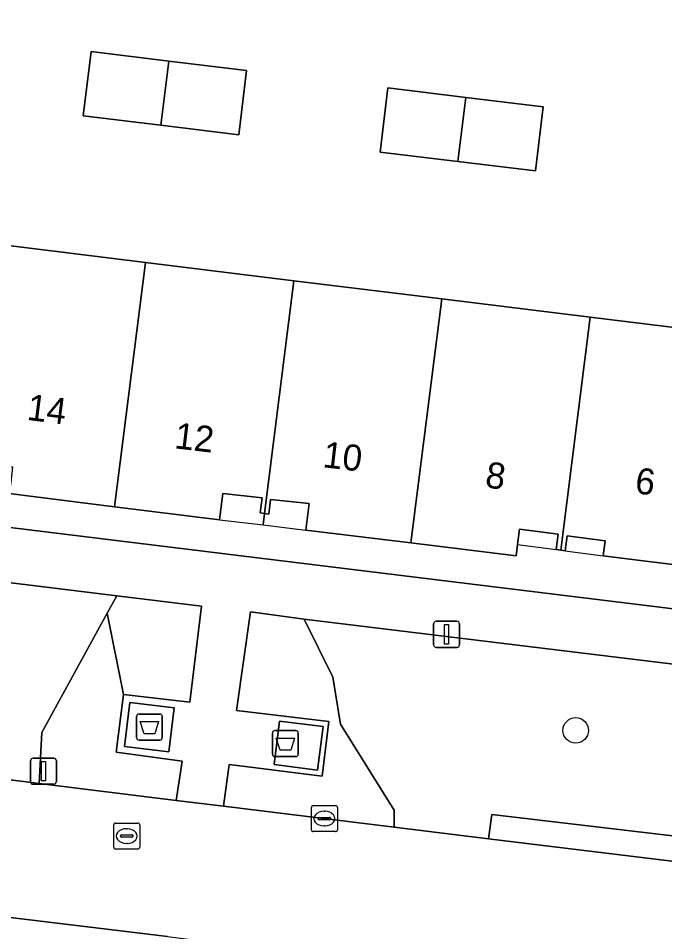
# Model space of a CAD drawing. Extents: x 161692 to 162379, y 380760 to 381678.
# Drawn here: x 162205.86 to 162230.63, y 381445.4 to 381480.42 of the extents above; entities that cross this region are included whole.
import ezdxf

# ---------------------------------------------------------------- set-up
doc = ezdxf.new("R2010")
doc.units = 0
for name, color, linetype in [('IMGEO_Afval_apart_plaats', 7, 'Continuous'), ('IMGEO_Boom', 7, 'Continuous'), ('IMGEO_Erf', 7, 'Continuous'), ('IMGEO_Groenvoorziening', 7, 'Continuous'), ('IMGEO_Haag', 7, 'Continuous'), ('IMGEO_Kolk', 7, 'Continuous'), ('IMGEO_Lichtmast', 7, 'Continuous'), ('IMGEO_Pand', 7, 'Continuous'), ('IMGEO_Pand_nummerreeks', 7, 'Continuous'), ('IMGEO_Pand_overbouw', 7, 'Continuous'), ('IMGEO_Parkeervlak_open', 7, 'Continuous'), ('IMGEO_Rijbaan_lokaal_open', 7, 'Continuous'), ('IMGEO_Rioolput', 7, 'Continuous'), ('IMGEO_Voetpad_gesloten', 7, 'Continuous'), ('IMGEO_Voetpad_open', 7, 'Continuous')]:
    doc.layers.add(name, color=color, linetype=linetype)

msp = doc.modelspace()

# ---------------------------------------------------------------- linework, layer by layer
at = {"layer": 'IMGEO_Afval_apart_plaats'}
for p, q in [((162210.386, 381452.843), (162210.386, 381453.643)), ((162210.386, 381453.643), (162210.386, 381452.843)), ((162210.486, 381453.743), (162211.276, 381453.743)), ((162211.276, 381453.743), (162210.486, 381453.743)), ((162211.376, 381453.643), (162211.376, 381452.843)), ((162211.376, 381452.843), (162211.376, 381453.643)), ((162215.696, 381453.111), (162216.486, 381453.111)), ((162216.486, 381453.111), (162215.696, 381453.111)), ((162215.596, 381452.211), (162215.596, 381453.011)), ((162215.596, 381453.011), (162215.596, 381452.211)), ((162216.586, 381453.011), (162216.586, 381452.211)), ((162216.586, 381452.211), (162216.586, 381453.011)), ((162211.276, 381452.743), (162210.486, 381452.743)), ((162210.486, 381452.743), (162211.276, 381452.743)), ((162216.486, 381452.111), (162215.696, 381452.111)), ((162215.696, 381452.111), (162216.486, 381452.111))]:
    msp.add_line(p, q, dxfattribs=at)
for points in [[(162210.529, 381453.457), (162211.233, 381453.457), (162211.084, 381452.987), (162210.678, 381452.987), (162210.529, 381453.457)], [(162215.739, 381452.825), (162216.443, 381452.825), (162216.294, 381452.355), (162215.888, 381452.355), (162215.739, 381452.825)]]:
    msp.add_lwpolyline(points, dxfattribs=at)
for centre, start, end in [((162210.486, 381453.643), 90, 180), ((162210.486, 381453.643), 90, 180), ((162211.276, 381453.643), 0, 90), ((162211.276, 381453.643), 360, 90), ((162215.696, 381453.011), 90, 180), ((162215.696, 381453.011), 90, 180), ((162216.486, 381453.011), 0, 90), ((162216.486, 381453.011), 360, 90), ((162210.486, 381452.843), 180, 270), ((162210.486, 381452.843), 180, 270), ((162211.276, 381452.843), 270, 0), ((162211.276, 381452.843), 270, 0), ((162215.696, 381452.211), 180, 270), ((162215.696, 381452.211), 180, 270), ((162216.486, 381452.211), 270, 0), ((162216.486, 381452.211), 270, 0)]:
    msp.add_arc(centre, 0.1, start, end, dxfattribs=at)
at = {"layer": 'IMGEO_Boom'}
msp.add_circle((162227.217, 381453.116), 0.489, dxfattribs=at)
at = {"layer": 'IMGEO_Erf'}
for points in [[(162258.857, 381504.761), (162259.168, 381507.762), (162159.019, 381519.9), (162158.982, 381519.974), (162147.825, 381521.413), (162147.501, 381521.45), (162142.857, 381483.773), (162141.011, 381468.8), (162141.688, 381468.725), (162252.73, 381455.108), (162255.72, 381479.239), (162256.283, 381483.581)], [(162214.606, 381478.413), (162214.303, 381475.951), (162211.323, 381476.317), (162208.342, 381476.683), (162208.644, 381479.145), (162211.624, 381478.779)], [(162225.963, 381477.019), (162225.672, 381474.564), (162222.699, 381474.927), (162219.726, 381475.289), (162220.018, 381477.749), (162223, 381477.383)]]:
    msp.add_lwpolyline(points, close=True, dxfattribs=at)
for points in [[(162205.043, 381471.753), (162210.728, 381471.054), (162216.421, 381470.354), (162222.088, 381469.658), (162227.773, 381468.959), (162233.596, 381468.245)], [(162232.27, 381459.311), (162228.274, 381459.803), (162228.346, 381460.389), (162226.884, 381460.572), (162226.815, 381460), (162226.642, 381460.024), (162226.469, 381460.048), (162226.542, 381460.634), (162225.059, 381460.83), (162224.987, 381460.249), (162224.933, 381459.807), (162220.904, 381460.303), (162216.875, 381460.798), (162217.001, 381461.821), (162215.52, 381461.975), (162215.452, 381461.407), (162215.292, 381461.432), (162215.131, 381461.458), (162215.197, 381462.034), (162213.699, 381462.203), (162213.573, 381461.191), (162209.544, 381461.694), (162205.513, 381462.198)]]:
    msp.add_lwpolyline(points, dxfattribs=at)
at = {"layer": 'IMGEO_Groenvoorziening'}
for points in [[(162209.266, 381457.613), (162209.629, 381458.274), (162181.269, 381461.769), (162181.873, 381459.853), (162181.968, 381459.551), (162184.438, 381454.814), (162203.962, 381452.589), (162203.824, 381451.432), (162206.662, 381451.081), (162206.755, 381453.039)], [(162212.878, 381457.874), (162209.629, 381458.274), (162209.266, 381457.613), (162209.883, 381454.489), (162212.424, 381454.199)], [(162209.883, 381454.489), (162209.266, 381457.613), (162206.755, 381453.039), (162206.662, 381451.081), (162211.909, 381450.432), (162212.139, 381451.942), (162209.609, 381452.286)], [(162216.805, 381457.375), (162214.755, 381457.662), (162214.22, 381453.883), (162217.758, 381453.454), (162217.506, 381451.361), (162213.933, 381451.807), (162213.717, 381450.208), (162220.259, 381449.408), (162220.256, 381450.06), (162218.204, 381453.352), (162217.915, 381455.163)], [(162241.771, 381451.574), (162245.242, 381451.12), (162244.789, 381447.432), (162247.524, 381447.158), (162250.253, 381453.304), (162216.805, 381457.375), (162217.915, 381455.163), (162218.204, 381453.352), (162220.256, 381450.06), (162220.259, 381449.408), (162223.875, 381448.965), (162223.999, 381449.886), (162241.303, 381447.842)], [(162241.303, 381447.842), (162223.999, 381449.886), (162223.875, 381448.965), (162241.178, 381446.849)]]:
    msp.add_lwpolyline(points, close=True, dxfattribs=at)
at = {"layer": 'IMGEO_Haag'}
for points in [[(162212.878, 381457.874), (162209.629, 381458.274), (162209.266, 381457.613), (162206.755, 381453.039), (162206.662, 381451.081), (162211.909, 381450.432), (162212.139, 381451.942), (162209.609, 381452.286), (162209.883, 381454.489), (162212.424, 381454.199)], [(162217.758, 381453.454), (162217.506, 381451.361), (162213.933, 381451.807), (162213.717, 381450.208), (162220.259, 381449.408), (162220.256, 381450.06), (162218.204, 381453.352), (162217.915, 381455.163), (162216.805, 381457.375), (162214.755, 381457.662), (162214.22, 381453.883)], [(162223.999, 381449.886), (162223.875, 381448.965), (162241.178, 381446.849), (162241.303, 381447.842)]]:
    msp.add_lwpolyline(points, close=True, dxfattribs=at)
at = {"layer": 'IMGEO_Kolk'}
for p, q in [((162217.087, 381449.309), (162217.087, 381450.161)), ((162217.162, 381450.235), (162218.014, 381450.235)), ((162217.575, 381450.015), (162217.6, 381450.015)), ((162218.088, 381450.161), (162218.088, 381449.309)), ((162217.346, 381449.729), (162217.346, 381449.741)), ((162217.784, 381449.692), (162217.386, 381449.692)), ((162217.389, 381449.778), (162217.787, 381449.778)), ((162217.83, 381449.741), (162217.83, 381449.729)), ((162217.598, 381449.455), (162217.573, 381449.455)), ((162218.014, 381449.235), (162217.162, 381449.235))]:
    msp.add_line(p, q, dxfattribs=at)
for points in [[(162217.087, 381449.309), (162217.087, 381450.161)], [(162217.162, 381450.235), (162218.014, 381450.235)], [(162218.088, 381450.161), (162218.088, 381449.309)], [(162218.014, 381449.235), (162217.162, 381449.235)]]:
    msp.add_lwpolyline(points, dxfattribs=at)
for centre, radius, start, end in [((162217.164, 381450.159), 0.0765, 91.552, 178.448), ((162217.164, 381450.159), 0.0765, 91.552, 178.448), ((162218.012, 381450.159), 0.0765, 1.552, 88.448), ((162218.012, 381450.159), 0.0765, 1.552, 88.448), ((162217.386, 381449.738), 0.0403, 85.8775, 175.7526), ((162217.383, 381449.728), 0.0366, 178.938, 274.7102), ((162217.787, 381449.735), 0.043, 264.8664, 352.4533), ((162217.791, 381449.74), 0.0386, 1.7309, 96.639), ((162217.164, 381449.311), 0.0765, 181.552, 268.448), ((162217.164, 381449.311), 0.0765, 181.552, 268.448), ((162218.012, 381449.311), 0.0765, 271.552, 358.448), ((162218.012, 381449.311), 0.0765, 271.552, 358.448)]:
    msp.add_arc(centre, radius, start, end, dxfattribs=at)
for centre, major_axis, ratio, start_param, end_param in [((162217.574, 381449.735), (-0.387, 0.002), 0.722429, 4.712389, 7.853982), ((162217.599, 381449.735), (-0.39, 0.002), 0.717154, 1.570796, 4.712389)]:
    msp.add_ellipse(centre, major_axis=major_axis, ratio=ratio, start_param=start_param, end_param=end_param, dxfattribs=at)
at = {"layer": 'IMGEO_Lichtmast'}
for p, q in [((162221.771, 381456.401), (162221.771, 381457.201)), ((162221.771, 381457.201), (162221.771, 381456.401)), ((162221.871, 381457.301), (162222.661, 381457.301)), ((162222.661, 381457.301), (162221.871, 381457.301)), ((162222.761, 381457.201), (162222.761, 381456.401)), ((162222.761, 381456.401), (162222.761, 381457.201)), ((162222.661, 381456.301), (162221.871, 381456.301)), ((162221.871, 381456.301), (162222.661, 381456.301)), ((162206.325, 381451.152), (162206.325, 381451.952)), ((162206.325, 381451.952), (162206.325, 381451.152)), ((162206.425, 381452.052), (162207.215, 381452.052)), ((162207.215, 381452.052), (162206.425, 381452.052)), ((162207.315, 381451.952), (162207.315, 381451.152)), ((162207.315, 381451.152), (162207.315, 381451.952)), ((162207.215, 381451.052), (162206.425, 381451.052)), ((162206.425, 381451.052), (162207.215, 381451.052))]:
    msp.add_line(p, q, dxfattribs=at)
for points in [[(162222.191, 381457.176), (162222.341, 381457.176), (162222.341, 381456.426), (162222.191, 381456.426), (162222.191, 381457.176)], [(162206.745, 381451.927), (162206.895, 381451.927), (162206.895, 381451.177), (162206.745, 381451.177), (162206.745, 381451.927)]]:
    msp.add_lwpolyline(points, dxfattribs=at)
for centre, start, end in [((162221.871, 381457.201), 90, 180), ((162221.871, 381457.201), 90, 180), ((162222.661, 381457.201), 0, 90), ((162222.661, 381457.201), 360, 90), ((162221.871, 381456.401), 180, 270), ((162221.871, 381456.401), 180, 270), ((162222.661, 381456.401), 270, 0), ((162222.661, 381456.401), 270, 0), ((162206.425, 381451.952), 90, 180), ((162206.425, 381451.952), 90, 180), ((162207.215, 381451.952), 0, 90), ((162207.215, 381451.952), 360, 90), ((162206.425, 381451.152), 180, 270), ((162206.425, 381451.152), 180, 270), ((162207.215, 381451.152), 270, 0), ((162207.215, 381451.152), 270, 0)]:
    msp.add_arc(centre, 0.1, start, end, dxfattribs=at)
at = {"layer": 'IMGEO_Pand'}
for points in [[(162211.323, 381476.317), (162211.624, 381478.779), (162208.644, 381479.145), (162208.342, 381476.683)], [(162211.323, 381476.317), (162214.303, 381475.951), (162214.606, 381478.413), (162211.624, 381478.779)], [(162223, 381477.383), (162220.018, 381477.749), (162219.726, 381475.289), (162222.699, 381474.927)], [(162223, 381477.383), (162222.699, 381474.927), (162225.672, 381474.564), (162225.963, 381477.019)], [(162210.728, 381471.054), (162205.043, 381471.753), (162203.913, 381462.827), (162204.086, 381462.805), (162204.152, 381463.391), (162205.64, 381463.22), (162205.566, 381462.624), (162205.513, 381462.198), (162209.544, 381461.694)], [(162215.292, 381461.432), (162216.421, 381470.354), (162210.728, 381471.054), (162209.544, 381461.694), (162213.573, 381461.191), (162213.699, 381462.203), (162215.197, 381462.034), (162215.131, 381461.458)], [(162220.904, 381460.303), (162222.088, 381469.658), (162216.421, 381470.354), (162215.292, 381461.432), (162215.452, 381461.407), (162215.52, 381461.975), (162217.001, 381461.821), (162216.875, 381460.798)], [(162220.904, 381460.303), (162224.933, 381459.807), (162224.987, 381460.249), (162225.059, 381460.83), (162226.542, 381460.634), (162226.469, 381460.048), (162226.642, 381460.024), (162227.773, 381468.959), (162222.088, 381469.658)], [(162233.251, 381465.397), (162233.596, 381468.245), (162227.773, 381468.959), (162226.642, 381460.024), (162226.815, 381460), (162226.884, 381460.572), (162228.346, 381460.389), (162228.274, 381459.803), (162232.27, 381459.311), (162233.044, 381465.423)]]:
    msp.add_lwpolyline(points, close=True, dxfattribs=at)
at = {"layer": 'IMGEO_Pand_overbouw'}
for points in [[(162215.292, 381461.432), (162215.131, 381461.458), (162215.197, 381462.034), (162213.699, 381462.203), (162213.573, 381461.191), (162215.236, 381460.993)], [(162215.292, 381461.432), (162215.236, 381460.993), (162216.875, 381460.798), (162217.001, 381461.821), (162215.52, 381461.975), (162215.452, 381461.407)], [(162226.469, 381460.048), (162226.542, 381460.634), (162225.059, 381460.83), (162224.987, 381460.249)], [(162228.274, 381459.803), (162228.346, 381460.389), (162226.884, 381460.572), (162226.815, 381460)]]:
    msp.add_lwpolyline(points, close=True, dxfattribs=at)
at = {"layer": 'IMGEO_Parkeervlak_open'}
msp.add_lwpolyline([(162211.58, 381445.215), (162198.878, 381446.746)], dxfattribs=at)
at = {"layer": 'IMGEO_Rijbaan_lokaal_open'}
msp.add_lwpolyline([(162241.178, 381446.849), (162223.875, 381448.965), (162220.259, 381449.408), (162213.717, 381450.208), (162211.909, 381450.432), (162206.662, 381451.081), (162203.824, 381451.432), (162199.417, 381451.978), (162198.878, 381446.746), (162211.58, 381445.215), (162212.985, 381445.035), (162213.998, 381444.868), (162226.697, 381443.337), (162227.667, 381443.249), (162240.465, 381441.67), (162241.92, 381441.484), (162247.731, 381440.851), (162248.348, 381445.939), (162247.05, 381446.091), (162244.658, 381446.37)], close=True, dxfattribs=at)
at = {"layer": 'IMGEO_Rioolput'}
for p, q in [((162209.512, 381448.64), (162209.512, 381449.492)), ((162209.587, 381449.566), (162210.439, 381449.566)), ((162210, 381449.346), (162210.025, 381449.346)), ((162210.513, 381449.492), (162210.513, 381448.64)), ((162209.771, 381449.06), (162209.771, 381449.072)), ((162210.209, 381449.023), (162209.811, 381449.023)), ((162209.814, 381449.109), (162210.212, 381449.109)), ((162210.255, 381449.072), (162210.255, 381449.06)), ((162210.439, 381448.566), (162209.587, 381448.566)), ((162210.023, 381448.786), (162209.998, 381448.786))]:
    msp.add_line(p, q, dxfattribs=at)
for points in [[(162209.512, 381448.64), (162209.512, 381449.492)], [(162209.587, 381449.566), (162210.439, 381449.566)], [(162210.513, 381449.492), (162210.513, 381448.64)], [(162210.439, 381448.566), (162209.587, 381448.566)]]:
    msp.add_lwpolyline(points, dxfattribs=at)
for centre, radius, start, end in [((162209.589, 381449.49), 0.0765, 91.552, 178.448), ((162209.589, 381449.49), 0.0765, 91.552, 178.448), ((162210.437, 381449.49), 0.0765, 1.552, 88.448), ((162210.437, 381449.49), 0.0765, 1.552, 88.448), ((162209.811, 381449.069), 0.0403, 85.8775, 175.7526), ((162209.808, 381449.059), 0.0366, 178.938, 274.7102), ((162210.212, 381449.066), 0.043, 264.8664, 352.4533), ((162210.216, 381449.071), 0.0386, 1.7309, 96.639), ((162209.589, 381448.642), 0.0765, 181.552, 268.448), ((162209.589, 381448.642), 0.0765, 181.552, 268.448), ((162210.437, 381448.642), 0.0765, 271.552, 358.448), ((162210.437, 381448.642), 0.0765, 271.552, 358.448)]:
    msp.add_arc(centre, radius, start, end, dxfattribs=at)
for centre, major_axis, ratio, start_param, end_param in [((162209.999, 381449.066), (-0.387, 0.002), 0.722429, 4.712389, 7.853982), ((162210.024, 381449.066), (-0.39, 0.002), 0.717154, 1.570796, 4.712389)]:
    msp.add_ellipse(centre, major_axis=major_axis, ratio=ratio, start_param=start_param, end_param=end_param, dxfattribs=at)
at = {"layer": 'IMGEO_Voetpad_gesloten'}
for points in [[(162211.832, 381453.987), (162210.132, 381454.19), (162209.93, 381452.499), (162211.63, 381452.296)], [(162215.866, 381453.468), (162215.659, 381451.812), (162217.322, 381451.595), (162217.535, 381453.261)]]:
    msp.add_lwpolyline(points, close=True, dxfattribs=at)
at = {"layer": 'IMGEO_Voetpad_open'}
msp.add_lwpolyline([(162181.269, 381461.769), (162209.629, 381458.274), (162212.878, 381457.874), (162212.424, 381454.199), (162209.883, 381454.489), (162209.609, 381452.286), (162212.139, 381451.942), (162211.909, 381450.432), (162213.717, 381450.208), (162213.933, 381451.807), (162217.506, 381451.361), (162217.758, 381453.454), (162214.22, 381453.883), (162214.755, 381457.662), (162216.805, 381457.375), (162250.253, 381453.304), (162252.46, 381453.03), (162252.73, 381455.108), (162141.688, 381468.725)], dxfattribs=at)
for points in [[(162210.132, 381454.19), (162211.832, 381453.987), (162211.63, 381452.296), (162209.93, 381452.499)], [(162217.535, 381453.261), (162217.322, 381451.595), (162215.659, 381451.812), (162215.866, 381453.468)]]:
    msp.add_lwpolyline(points, close=True, dxfattribs=at)

# ---------------------------------------------------------------- texts
at = {"layer": 'IMGEO_Pand_nummerreeks'}
for s, rotation, p in [('14', 352.7918, (162206.157, 381465.027)), ('12', 353.2756, (162211.811, 381463.936)), ('10', 353.4411, (162217.495, 381463.209)), ('8', 351.9896, (162223.715, 381462.443)), ('6', 352.5758, (162229.453, 381462.215))]:
    msp.add_text(s, height=1, rotation=rotation, dxfattribs=at).set_placement(p)

doc.saveas('drawing.dxf')
